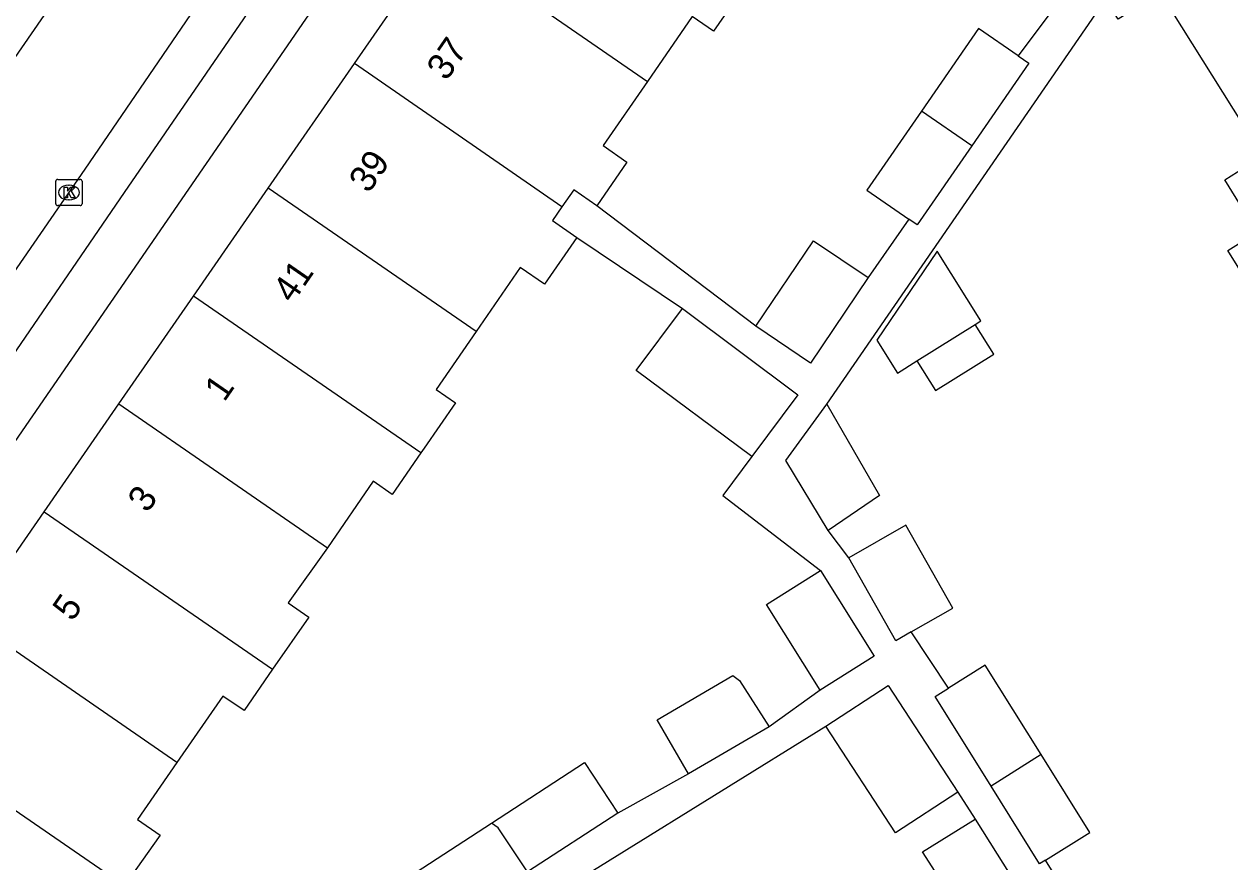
# Model space of a CAD drawing. Extents: x 159280 to 160375, y 384531 to 385872.
# Drawn here: x 159889.74 to 159935.68, y 385098.53 to 385130.44 of the extents above; entities that cross this region are included whole.
import ezdxf

# ---------------------------------------------------------------- set-up
doc = ezdxf.new("R2010")
doc.units = 0
for name, color, linetype in [('IMGEO_Kolk', 7, 'Continuous'), ('IMGEO_Pand', 7, 'Continuous'), ('IMGEO_Pand_nummerreeks', 7, 'Continuous'), ('IMGEO_Rijbaan_lokaal_open', 7, 'Continuous'), ('IMGEO_Voetpad_open', 7, 'Continuous')]:
    doc.layers.add(name, color=color, linetype=linetype)

msp = doc.modelspace()

# ---------------------------------------------------------------- linework, layer by layer
at = {"layer": 'IMGEO_Kolk'}
for p, q in [((159890.947, 385123.603), (159890.947, 385124.455)), ((159891.022, 385124.529), (159891.874, 385124.529)), ((159891.435, 385124.309), (159891.46, 385124.309)), ((159891.948, 385124.455), (159891.948, 385123.603)), ((159891.458, 385123.749), (159891.433, 385123.749)), ((159891.874, 385123.529), (159891.022, 385123.529))]:
    msp.add_line(p, q, dxfattribs=at)
for points in [[(159890.947, 385123.603), (159890.947, 385124.455)], [(159891.022, 385124.529), (159891.874, 385124.529)], [(159891.268, 385124.229), (159891.391, 385124.229), (159891.391, 385124.078), (159891.521, 385124.229), (159891.685, 385124.229), (159891.539, 385124.078), (159891.692, 385123.829), (159891.54, 385123.829), (159891.455, 385123.993), (159891.391, 385123.926), (159891.391, 385123.829), (159891.268, 385123.829), (159891.268, 385124.229)], [(159891.948, 385124.455), (159891.948, 385123.603)], [(159891.874, 385123.529), (159891.022, 385123.529)]]:
    msp.add_lwpolyline(points, dxfattribs=at)
for centre, start, end in [((159891.024, 385124.453), 91.552, 178.448), ((159891.024, 385124.453), 91.552, 178.448), ((159891.872, 385124.453), 1.552, 88.448), ((159891.872, 385124.453), 1.552, 88.448), ((159891.024, 385123.605), 181.552, 268.448), ((159891.024, 385123.605), 181.552, 268.448), ((159891.872, 385123.605), 271.552, 358.448), ((159891.872, 385123.605), 271.552, 358.448)]:
    msp.add_arc(centre, 0.0765, start, end, dxfattribs=at)
for centre, major_axis, ratio, start_param, end_param in [((159891.434, 385124.029), (-0.387, 0.002), 0.722429, 4.712389, 7.853982), ((159891.459, 385124.029), (-0.39, 0.002), 0.717154, 1.570796, 4.712389)]:
    msp.add_ellipse(centre, major_axis=major_axis, ratio=ratio, start_param=start_param, end_param=end_param, dxfattribs=at)
at = {"layer": 'IMGEO_Pand'}
for points in [[(159936.935, 385125.428), (159936.634, 385125.908), (159933.042, 385131.648), (159931.42, 385130.633), (159931.26, 385130.887), (159935.382, 385137.152), (159938.13, 385141.329), (159938.851, 385141.777)], [(159902.326, 385128.941), (159905.613, 385133.69)], [(159905.613, 385133.69), (159913.488, 385128.257)], [(159917.142, 385131.816), (159916.005, 385130.173), (159915.2, 385130.73), (159913.488, 385128.257)], [(159927.618, 385129.231), (159926.108, 385130.277), (159923.931, 385127.133)], [(159927.618, 385129.231), (159928.023, 385128.95), (159925.849, 385125.81)], [(159899.04, 385124.194), (159902.326, 385128.941)], [(159910.234, 385123.486), (159902.326, 385128.941)], [(159913.488, 385128.257), (159911.801, 385125.82), (159912.711, 385125.19), (159911.558, 385123.525)], [(159923.931, 385127.133), (159921.847, 385124.122), (159923.446, 385123.016)], [(159925.849, 385125.81), (159923.931, 385127.133)], [(159925.849, 385125.81), (159923.763, 385122.796), (159923.446, 385123.016)], [(159936.966, 385119.635), (159935.601, 385121.816), (159936.726, 385122.52), (159935.483, 385124.506), (159936.935, 385125.428)], [(159896.196, 385120.086), (159899.04, 385124.194)], [(159906.96, 385118.73), (159899.04, 385124.194)], [(159911.558, 385123.525), (159910.682, 385124.132), (159910.234, 385123.486)], [(159910.234, 385123.486), (159909.869, 385122.958), (159910.797, 385122.316)], [(159910.797, 385122.316), (159909.563, 385120.533), (159908.647, 385121.167), (159906.96, 385118.73)], [(159917.619, 385118.933), (159919.823, 385122.194), (159921.906, 385120.786)], [(159925.981, 385119.006), (159926.19, 385119.137), (159924.53, 385121.79), (159922.225, 385118.41), (159923.014, 385117.149), (159923.759, 385117.615)], [(159921.906, 385120.786), (159919.702, 385117.525), (159917.619, 385118.933)], [(159893.352, 385115.978), (159896.196, 385120.086)], [(159904.861, 385114.108), (159896.196, 385120.086)], [(159917.467, 385113.968), (159913.065, 385117.253), (159914.823, 385119.608)], [(159914.823, 385119.608), (159919.225, 385116.323), (159917.467, 385113.968)], [(159906.96, 385118.73), (159905.436, 385116.529), (159906.179, 385116.014), (159904.99, 385114.295), (159904.861, 385114.108)], [(159923.759, 385117.615), (159925.981, 385119.006)], [(159923.759, 385117.615), (159924.467, 385116.484), (159926.69, 385117.875), (159925.981, 385119.006)], [(159890.509, 385111.87), (159893.352, 385115.978)], [(159893.352, 385115.978), (159901.296, 385110.498)], [(159920.381, 385111.149), (159918.767, 385113.819), (159920.322, 385115.96)], [(159920.322, 385115.96), (159922.332, 385112.484), (159920.381, 385111.149)], [(159904.861, 385114.108), (159903.768, 385112.529), (159903.047, 385113.028), (159901.296, 385110.498)], [(159887.666, 385107.763), (159890.509, 385111.87)], [(159890.509, 385111.87), (159899.211, 385105.867)], [(159923.541, 385107.291), (159925.127, 385108.201), (159923.337, 385111.362), (159921.166, 385110.116)], [(159901.296, 385110.498), (159899.807, 385108.393), (159900.586, 385107.853), (159899.211, 385105.867)], [(159923.541, 385107.291), (159922.956, 385106.955), (159921.166, 385110.116)], [(159920.077, 385105.072), (159918.027, 385108.334), (159920.081, 385109.625)], [(159920.081, 385109.625), (159922.131, 385106.363), (159920.077, 385105.072)], [(159895.564, 385102.314), (159887.666, 385107.763)], [(159899.211, 385105.867), (159898.121, 385104.293), (159897.318, 385104.849), (159895.564, 385102.314)], [(159928.486, 385102.624), (159926.359, 385106.023), (159924.967, 385105.152)], [(159915.059, 385101.879), (159913.855, 385103.938), (159916.739, 385105.624), (159916.994, 385105.441), (159918.131, 385103.676)], [(159920.286, 385103.698), (159922.662, 385105.253), (159925.32, 385101.192)], [(159926.583, 385101.415), (159924.448, 385104.827), (159924.967, 385105.152)], [(159884.822, 385103.654), (159893.562, 385097.624)], [(159918.131, 385103.676), (159915.059, 385101.879)], [(159925.32, 385101.192), (159922.943, 385099.637), (159920.286, 385103.698)], [(159928.486, 385102.624), (159926.583, 385101.415)], [(159928.658, 385098.599), (159930.344, 385099.654), (159928.486, 385102.624)], [(159895.564, 385102.314), (159894.063, 385100.145), (159894.923, 385099.549), (159893.562, 385097.624)], [(159907.55, 385100.004), (159911.096, 385102.319), (159912.357, 385100.386)], [(159928.658, 385098.599), (159928.433, 385098.458), (159926.583, 385101.415)], [(159912.357, 385100.386), (159908.926, 385098.146)], [(159905.947, 385096.202), (159904.685, 385098.134), (159907.55, 385100.004)], [(159908.926, 385098.146), (159907.808, 385099.822), (159907.55, 385100.004)], [(159925.897, 385095.917), (159923.969, 385098.912), (159925.971, 385100.155)], [(159925.971, 385100.155), (159927.865, 385097.144)]]:
    msp.add_lwpolyline(points, dxfattribs=at)
at = {"layer": 'IMGEO_Rijbaan_lokaal_open'}
for points in [[(159879.326, 385106.454), (159892.063, 385124.922), (159911.49, 385153.353)], [(159887.91, 385127.041), (159897.026, 385140.215)]]:
    msp.add_lwpolyline(points, dxfattribs=at)
at = {"layer": 'IMGEO_Voetpad_open'}
for points in [[(159918.963, 385157.527), (159881.14, 385102.564)], [(159911.519, 385150.235), (159908.282, 385145.459), (159907.081, 385143.861), (159902.271, 385136.661), (159901.229, 385135.205), (159893.556, 385124.028), (159888.781, 385117.072), (159883.823, 385109.971), (159882.293, 385107.623)], [(159920.322, 385115.96), (159937.844, 385141.384), (159938.747, 385141.945)], [(159928.936, 385131.006), (159927.618, 385129.231)], [(159917.619, 385118.933), (159911.558, 385123.525)], [(159923.446, 385123.016), (159921.906, 385120.786)], [(159910.797, 385122.316), (159914.823, 385119.608)], [(159917.467, 385113.968), (159916.358, 385112.483), (159920.081, 385109.625)], [(159921.166, 385110.116), (159920.381, 385111.149)], [(159924.967, 385105.152), (159923.541, 385107.291)], [(159920.077, 385105.072), (159918.131, 385103.676)], [(159908.364, 385096.306), (159920.286, 385103.698)], [(159915.059, 385101.879), (159912.357, 385100.386)], [(159925.32, 385101.192), (159925.971, 385100.155)], [(159929.895, 385096.597), (159928.658, 385098.599)]]:
    msp.add_lwpolyline(points, dxfattribs=at)

# ---------------------------------------------------------------- texts
at = {"layer": 'IMGEO_Pand_nummerreeks'}
for s, rotation, p in [('37', 55.308, (159905.832, 385128.245)), ('39', 55.308, (159902.868, 385123.963)), ('41', 55.3076, (159899.969, 385119.773)), ('1', 55.3076, (159897.369, 385116.019)), ('3', 55.3076, (159894.442, 385111.79)), ('5', 55.308, (159891.58, 385107.654))]:
    msp.add_text(s, height=1, rotation=rotation, dxfattribs=at).set_placement(p)

doc.saveas('drawing.dxf')
